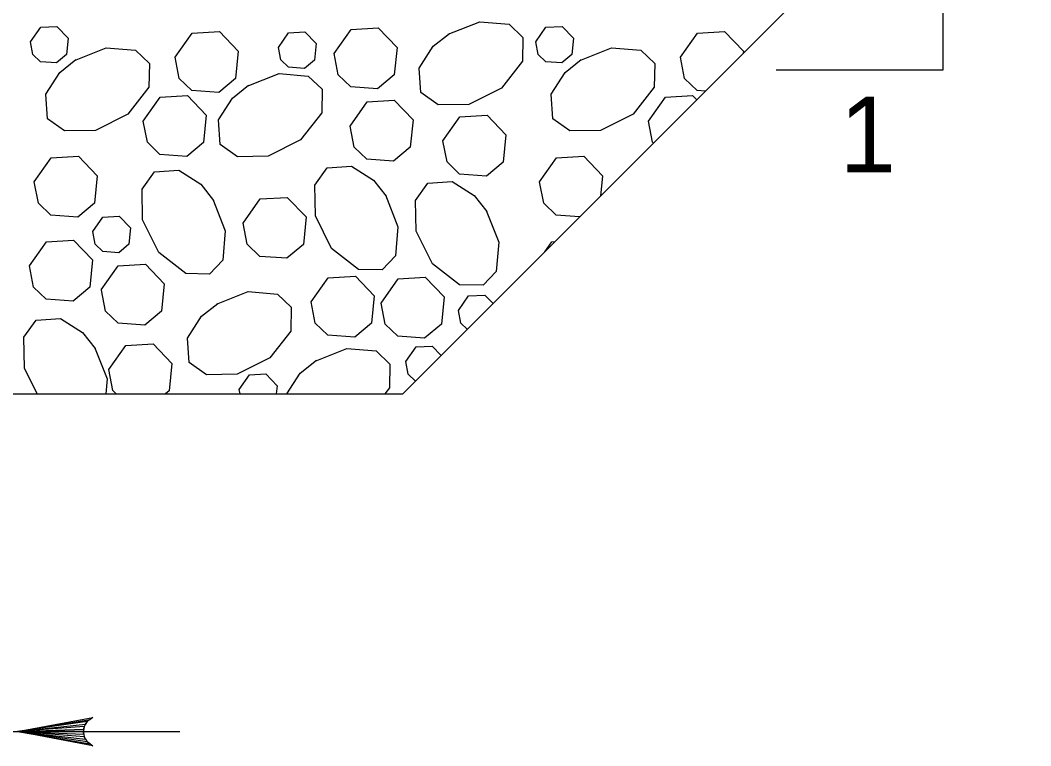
# Model space of a CAD drawing. Extents: x 636530 to 644067, y 294168 to 299122.
# Drawn here: x 641909.11 to 641949.09, y 296060.76 to 296089.44 of the extents above; entities that cross this region are included whole.
import ezdxf

# ---------------------------------------------------------------- set-up
doc = ezdxf.new("R2010")
doc.units = 0
doc.layers.add('1', color=7, linetype='Continuous')

msp = doc.modelspace()

# ---------------------------------------------------------------- linework, layer by layer
at = {"layer": '1'}
for p, q in [((641924.251, 296074.67), (641975.052, 296125.471)), ((641924.254, 296074.673), (641975.052, 296125.471)), ((641945.61, 296094.046), (641945.61, 296087.461)), ((641945.61, 296087.461), (641939.024, 296087.461)), ((641680.411, 296074.67), (641924.254, 296074.67)), ((641855.123, 296061.314), (641915.429, 296061.314))]:
    msp.add_line(p, q, dxfattribs=at)
for points in [[(641926.04, 296088.885), (641927.298, 296089.384), (641928.453, 296089.284), (641929.002, 296088.762), (641928.985, 296087.825), (641928.152, 296086.759), (641926.864, 296086.115), (641925.65, 296086.094), (641924.967, 296086.58), (641924.902, 296087.546), (641925.456, 296088.411), (641926.091, 296088.918)], [(641909.522, 296088.589), (641909.925, 296089.163), (641910.569, 296089.2), (641911.017, 296088.736), (641910.952, 296088.085), (641910.554, 296087.754), (641909.918, 296087.8), (641909.619, 296088.091), (641909.522, 296088.589)], [(641915.247, 296087.975), (641915.919, 296088.932), (641916.992, 296088.993), (641917.739, 296088.219), (641917.631, 296087.135), (641916.968, 296086.584), (641915.908, 296086.661), (641915.409, 296087.144), (641915.247, 296087.975)], [(641919.326, 296088.369), (641919.729, 296088.942), (641920.373, 296088.979), (641920.821, 296088.515), (641920.756, 296087.865), (641920.359, 296087.534), (641919.722, 296087.58), (641919.423, 296087.87), (641919.326, 296088.368)], [(641921.529, 296088.121), (641922.201, 296089.077), (641923.275, 296089.138), (641924.021, 296088.365), (641923.913, 296087.281), (641923.25, 296086.729), (641922.19, 296086.806), (641921.691, 296087.289), (641921.53, 296088.121)], [(641929.51, 296088.589), (641929.914, 296089.163), (641930.558, 296089.2), (641931.005, 296088.736), (641930.941, 296088.085), (641930.543, 296087.754), (641929.907, 296087.8), (641929.608, 296088.091), (641929.511, 296088.589)], [(641935.235, 296087.975), (641935.908, 296088.932), (641936.981, 296088.993), (641937.727, 296088.219), (641937.719, 296088.138)], [(641911.264, 296087.853), (641912.521, 296088.351), (641913.677, 296088.252), (641914.226, 296087.73), (641914.208, 296086.792), (641913.375, 296085.727), (641912.087, 296085.083), (641910.873, 296085.062), (641910.19, 296085.547), (641910.125, 296086.514), (641910.68, 296087.379), (641911.315, 296087.885)], [(641931.252, 296087.853), (641932.51, 296088.351), (641933.665, 296088.252), (641934.214, 296087.73), (641934.197, 296086.792), (641933.363, 296085.727), (641932.076, 296085.083), (641930.862, 296085.062), (641930.179, 296085.547), (641930.114, 296086.514), (641930.668, 296087.379), (641931.303, 296087.885)], [(641936.219, 296086.638), (641935.896, 296086.661), (641935.398, 296087.144), (641935.236, 296087.975)], [(641918.096, 296086.836), (641919.354, 296087.335), (641920.509, 296087.235), (641921.058, 296086.713), (641921.041, 296085.775), (641920.207, 296084.71), (641918.919, 296084.066), (641917.706, 296084.045), (641917.022, 296084.53), (641916.958, 296085.497), (641917.512, 296086.362), (641918.147, 296086.868)], [(641913.982, 296085.445), (641914.654, 296086.402), (641915.727, 296086.463), (641916.474, 296085.689), (641916.366, 296084.605), (641915.703, 296084.054), (641914.643, 296084.131), (641914.144, 296084.614), (641913.982, 296085.445)], [(641933.97, 296085.445), (641934.643, 296086.402), (641935.716, 296086.463), (641935.877, 296086.296)], [(641922.162, 296085.258), (641922.834, 296086.214), (641923.907, 296086.275), (641924.653, 296085.502), (641924.545, 296084.418), (641923.882, 296083.866), (641922.823, 296083.943), (641922.324, 296084.426), (641922.162, 296085.258)], [(641925.837, 296084.672), (641926.509, 296085.628), (641927.583, 296085.69), (641928.329, 296084.916), (641928.221, 296083.832), (641927.558, 296083.28), (641926.498, 296083.357), (641926, 296083.841), (641925.838, 296084.672)], [(641934.165, 296084.584), (641934.133, 296084.614), (641933.971, 296085.445)], [(641909.671, 296083.046), (641910.343, 296084.002), (641911.416, 296084.063), (641912.163, 296083.29), (641912.055, 296082.206), (641911.392, 296081.654), (641910.332, 296081.731), (641909.833, 296082.215), (641909.671, 296083.046)], [(641929.659, 296083.046), (641930.332, 296084.002), (641931.405, 296084.063), (641932.151, 296083.29), (641932.072, 296082.491)], [(641923.561, 296082.533), (641924.059, 296081.276), (641923.959, 296080.12), (641923.437, 296079.571), (641922.5, 296079.589), (641921.435, 296080.422), (641920.791, 296081.71), (641920.769, 296082.924), (641921.255, 296083.607), (641922.222, 296083.672), (641923.086, 296083.118), (641923.593, 296082.483)], [(641916.728, 296082.371), (641917.227, 296081.113), (641917.127, 296079.958), (641916.605, 296079.408), (641915.667, 296079.426), (641914.602, 296080.259), (641913.958, 296081.547), (641913.937, 296082.761), (641914.422, 296083.444), (641915.389, 296083.509), (641916.254, 296082.955), (641916.76, 296082.32)], [(641927.546, 296081.923), (641928.045, 296080.666), (641927.945, 296079.51), (641927.423, 296078.961), (641926.486, 296078.979), (641925.42, 296079.812), (641924.777, 296081.1), (641924.755, 296082.314), (641925.241, 296082.997), (641926.207, 296083.062), (641927.072, 296082.508), (641927.579, 296081.873)], [(641931.245, 296081.664), (641930.32, 296081.731), (641929.822, 296082.215), (641929.66, 296083.046)], [(641917.936, 296081.419), (641918.608, 296082.376), (641919.681, 296082.437), (641920.428, 296081.663), (641920.32, 296080.579), (641919.657, 296080.028), (641918.597, 296080.104), (641918.098, 296080.588), (641917.936, 296081.419)], [(641911.981, 296081.086), (641912.384, 296081.66), (641913.028, 296081.697), (641913.476, 296081.233), (641913.411, 296080.582), (641913.013, 296080.251), (641912.377, 296080.298), (641912.078, 296080.588), (641911.981, 296081.086)], [(641909.483, 296079.725), (641910.155, 296080.681), (641911.228, 296080.743), (641911.974, 296079.969), (641911.866, 296078.885), (641911.203, 296078.333), (641910.143, 296078.41), (641909.645, 296078.894), (641909.483, 296079.725)], [(641929.862, 296080.281), (641930.143, 296080.681), (641930.27, 296080.689)], [(641912.323, 296078.776), (641912.996, 296079.732), (641914.069, 296079.793), (641914.815, 296079.02), (641914.707, 296077.935), (641914.044, 296077.384), (641912.984, 296077.461), (641912.486, 296077.944), (641912.324, 296078.775)], [(641920.626, 296078.302), (641921.298, 296079.258), (641922.372, 296079.319), (641923.118, 296078.546), (641923.01, 296077.462), (641922.347, 296076.91), (641921.287, 296076.987), (641920.789, 296077.47), (641920.627, 296078.301)], [(641923.392, 296078.261), (641924.064, 296079.217), (641925.137, 296079.279), (641925.884, 296078.505), (641925.776, 296077.421), (641925.112, 296076.869), (641924.053, 296076.946), (641923.554, 296077.43), (641923.392, 296078.261)], [(641916.876, 296078.214), (641918.134, 296078.713), (641919.289, 296078.613), (641919.838, 296078.091), (641919.821, 296077.153), (641918.987, 296076.088), (641917.699, 296075.444), (641916.486, 296075.423), (641915.802, 296075.908), (641915.738, 296076.875), (641916.292, 296077.74), (641916.927, 296078.246)], [(641926.451, 296077.966), (641926.854, 296078.539), (641927.498, 296078.576), (641927.822, 296078.241)], [(641926.802, 296077.221), (641926.548, 296077.467), (641926.451, 296077.965)], [(641909.79, 296074.673), (641909.281, 296075.691), (641909.26, 296076.905), (641909.745, 296077.588), (641910.712, 296077.653), (641911.577, 296077.098), (641912.083, 296076.463)], [(641912.051, 296076.514), (641912.55, 296075.257), (641912.499, 296074.673)], [(641912.622, 296075.629), (641913.295, 296076.586), (641914.368, 296076.647), (641915.114, 296075.873), (641915.006, 296074.789), (641914.866, 296074.673)], [(641920.778, 296075.968), (641922.036, 296076.466), (641923.191, 296076.366), (641923.74, 296075.844), (641923.723, 296074.907), (641923.54, 296074.673)], [(641924.37, 296075.948), (641924.773, 296076.522), (641925.417, 296076.559), (641925.772, 296076.191)], [(641919.668, 296074.673), (641920.194, 296075.493), (641920.829, 296076)], [(641924.753, 296075.172), (641924.467, 296075.449), (641924.37, 296075.948)], [(641912.914, 296074.673), (641912.785, 296074.798), (641912.623, 296075.629)], [(641917.781, 296074.845), (641918.185, 296075.419), (641918.829, 296075.455), (641919.276, 296074.991), (641919.245, 296074.673)], [(641917.815, 296074.673), (641917.782, 296074.845)], [(641909.011, 296061.314), (641911.994, 296061.874), (641911.879, 296061.794), (641911.764, 296061.714), (641911.704, 296061.614), (641911.645, 296061.514), (641911.628, 296061.414), (641911.611, 296061.314), (641911.628, 296061.214), (641911.645, 296061.114), (641911.704, 296061.014), (641911.764, 296060.914), (641911.879, 296060.835), (641911.994, 296060.755), (641909.011, 296061.314), (641911.879, 296060.835), (641911.764, 296060.914), (641909.011, 296061.314), (641911.704, 296061.014), (641911.645, 296061.114), (641909.011, 296061.314), (641911.628, 296061.214), (641911.611, 296061.314), (641909.011, 296061.314), (641911.628, 296061.414), (641911.645, 296061.514), (641909.011, 296061.314), (641911.704, 296061.614), (641911.764, 296061.714), (641909.011, 296061.314), (641911.879, 296061.794)]]:
    msp.add_lwpolyline(points, dxfattribs=at)

# ---------------------------------------------------------------- texts
msp.add_text('1', height=3, dxfattribs=at).set_placement((641941.532, 296083.422))

doc.saveas('drawing.dxf')
